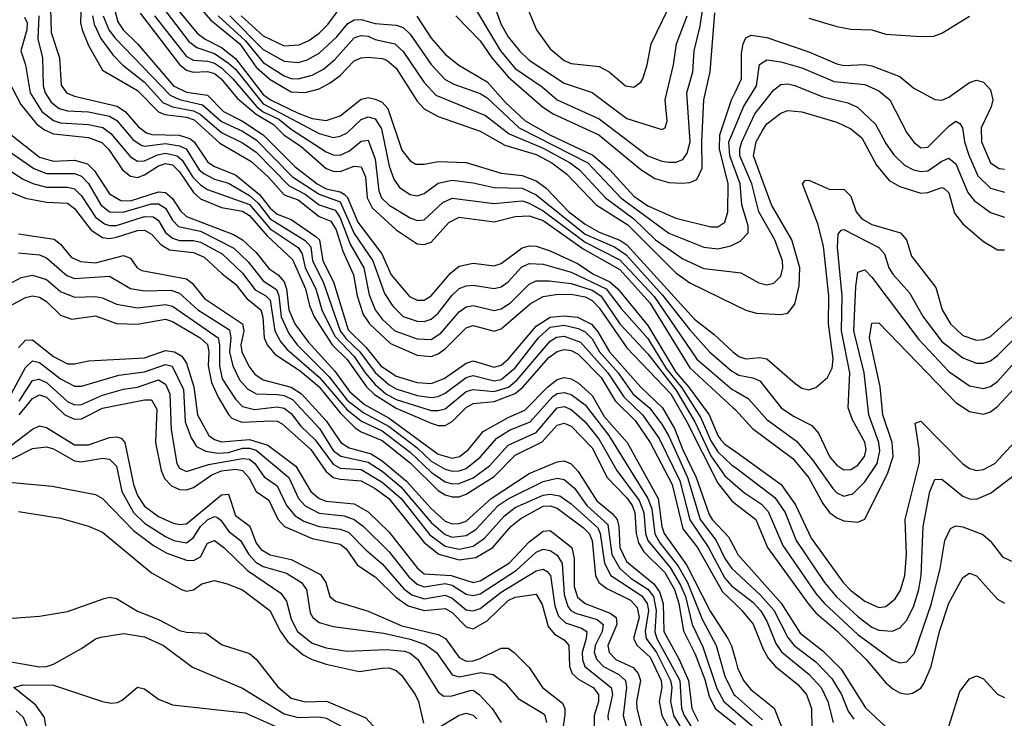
# Model space of a CAD drawing. Header units: inches. Extents: x 884549 to 1028252, y 526810 to 653624.
# Tile 1042 of 1056: x 1007953 to 1010769, y 643162 to 645159. Entities that reach past the tile are written whole.
import ezdxf

# ---------------------------------------------------------------- set-up
doc = ezdxf.new("R2010")
doc.units = ezdxf.units.IN
doc.header["$MEASUREMENT"] = 0
doc.layers.add('B0604', color=7, linetype='Continuous')
doc.layers.add('B0614', color=7, linetype='Continuous')

msp = doc.modelspace()

# ---------------------------------------------------------------- linework, layer by layer
at = {"layer": 'B0604', "color": 5}
for points, elevation in [([(1008419.8, 645250), (1008498.8, 645158.8), (1008583.3, 645090), (1008630, 645023.9), (1008670, 644988), (1008730, 644953.3), (1008770, 644950.9), (1008810, 644961.2), (1008841.6, 644978.4), (1008870, 644999.8), (1008910, 645041.4), (1008930, 645050.4), (1008950, 645052.6), (1008990, 645048.5), (1009003.1, 645043.1), (1009030, 645020.8), (1009090, 644926.8), (1009110, 644904.3), (1009150, 644882.6), (1009270, 644840.9), (1009340.7, 644800.7), (1009430, 644773.7), (1009474.7, 644750), (1009517.9, 644717.9), (1009602.1, 644630), (1009692.8, 644572.8), (1009830, 644435.9), (1009870, 644406.9), (1010000, 644343.2)], 3120), ([(1009232.9, 645230), (1009328.7, 645070), (1009370, 645019.8), (1009447, 644967), (1009490.6, 644930), (1009610, 644876.1), (1009750, 644770.4), (1009790, 644754.4), (1009810, 644751.6), (1009830, 644751.7), (1009850, 644759.4), (1009862.5, 644777.5), (1009870.9, 644810), (1009861.1, 644950), (1009878.1, 645010), (1009882.4, 645070), (1009899, 645141), (1009914.5, 645245.5)], 3240), ([(1009292.1, 645250), (1009330, 645145.3), (1009350.1, 645110), (1009383, 645070), (1009410, 645043.7), (1009510, 644977.8), (1009590.7, 644950.7), (1009690, 644876.6), (1009790, 644845.7), (1009798.9, 644850), (1009805, 644870), (1009799.2, 644930), (1009823.5, 645030), (1009831.7, 645090), (1009861.9, 645170)], 3260), ([(1008379.4, 645219.4), (1008460.8, 645120.8), (1008483.4, 645103.4), (1008530, 645080), (1008570, 645048.7), (1008650, 644945.1), (1008670.5, 644930), (1008750, 644891.9), (1008790, 644877), (1008830, 644871), (1008870, 644884.5), (1008930, 644931.8), (1008950, 644936.5), (1008970, 644932), (1008990, 644923.6), (1009005.8, 644905.8), (1009046.3, 644786.3), (1009070, 644755.5), (1009086.3, 644746.3), (1009110, 644745.8), (1009150, 644753.6), (1009230, 644751.1), (1009330, 644720.1), (1009390, 644713.8), (1009430, 644698.2), (1009458.1, 644678.1), (1009523.4, 644610), (1009570, 644574.4), (1009610, 644552.2), (1009670, 644529.1), (1009690, 644515.7), (1009883.1, 644303.1), (1009939.6, 644259.6), (1009992.6, 644210), (1010000, 644204.4)], 3080), ([(1008041, 645190), (1008042.9, 645122.9), (1008067.4, 645050), (1008072.3, 644972.3), (1008087, 644950), (1008110, 644940.3), (1008232.1, 644912.1), (1008256.2, 644896.2), (1008293, 644853), (1008315.7, 644835.7), (1008331.3, 644831.3), (1008408.9, 644828.9), (1008439.4, 644819.4), (1008452.5, 644810), (1008491.5, 644751.5), (1008510, 644739.8), (1008570, 644716), (1008639.5, 644659.5), (1008670, 644620.6), (1008690, 644603), (1008730, 644588.2), (1008799.8, 644539.8), (1008810.2, 644530), (1008820.6, 644470), (1008851.1, 644410), (1008892.6, 644272.6), (1008943, 644223), (1008986.1, 644170), (1009030, 644140), (1009090, 644122.3), (1009130, 644119.3), (1009166.9, 644133.1), (1009230, 644177.1), (1009250, 644184.2), (1009310, 644165.5), (1009330, 644171.9), (1009351.6, 644190), (1009430, 644283.3), (1009470, 644308.6), (1009510, 644312.6), (1009548.8, 644308.8), (1009588.5, 644288.5), (1009607, 644267), (1009640.1, 644210), (1009730, 644108.8), (1009791.5, 644050), (1009825.8, 643990), (1009849.4, 643929.4), (1009888.1, 643850), (1009924.7, 643744.7), (1009933.2, 643730), (1009980.5, 643680.5), (1010000, 643643.4)], 2880), ([(1008129.3, 645210), (1008127.5, 645150), (1008131.9, 645130), (1008150, 645085.6), (1008190, 645014.8), (1008290, 644957.3), (1008350, 644895.7), (1008368.4, 644888.4), (1008430, 644880.6), (1008452.6, 644872.6), (1008526.1, 644806.1), (1008614.7, 644754.7), (1008664.3, 644710), (1008710, 644658.8), (1008750, 644643.8), (1008810, 644596.4), (1008843.2, 644583.2), (1008858.4, 644558.4), (1008877.6, 644497.6), (1008908.1, 644430), (1008918.7, 644370), (1008936, 644316), (1008953.2, 644290), (1009013.9, 644233.9), (1009090, 644199.8), (1009130, 644196.7), (1009150, 644203.9), (1009170, 644218.1), (1009230, 644278.3), (1009250, 644285.1), (1009310, 644268.9), (1009330, 644275.8), (1009413.1, 644346.9), (1009450, 644367.5), (1009486.1, 644373.9), (1009530, 644374.2), (1009570, 644366.5), (1009590, 644356.5), (1009610, 644335.9), (1009690, 644220.9), (1009815, 644090), (1009861, 644010), (1009950, 643834.5), (1009990, 643783.3), (1010000, 643775.5)], 2920), ([(1008349.9, 645210), (1008437.4, 645097.4), (1008460, 645080), (1008510, 645062.9), (1008550, 645035.3), (1008570, 645017.8), (1008650, 644918.3), (1008810, 644833.5), (1008850, 644822.9), (1008870, 644826.4), (1008890, 644836), (1008930, 644874.1), (1008950, 644881.7), (1008970, 644875.8), (1008987.6, 644847.6), (1009010, 644740.6), (1009023.3, 644703.3), (1009039.7, 644679.7), (1009070, 644659.4), (1009090, 644655.3), (1009110, 644662.2), (1009150, 644692.2), (1009190, 644700.7), (1009250, 644693.1), (1009310, 644679.1), (1009390, 644678), (1009430, 644658.7), (1009570, 644545.9), (1009654.4, 644510), (1009687.3, 644487.3), (1009791.9, 644371.9), (1009870, 644272.4), (1009926.3, 644210), (1009990, 644154.5), (1010000, 644148.6)], 3060), ([(1008586.6, 645170), (1008650, 645113), (1008710, 645084.6), (1008752.7, 645087.3), (1008780.3, 645099.7), (1008810, 645120.8), (1008834.6, 645145.4), (1008870, 645193.3)], 3180), ([(1009407.5, 645187.5), (1009431.6, 645130), (1009470, 645075.6), (1009510, 645042.4), (1009530, 645034.5), (1009610, 645025.6), (1009639.3, 645010), (1009685.5, 644970), (1009710, 644965.9), (1009730, 644980.2), (1009735.6, 644990), (1009748.1, 645030), (1009758.8, 645090), (1009807.9, 645190)], 3280), ([(1007966.6, 645166.6), (1007974.6, 645150), (1007973.3, 645130), (1007956.5, 645070), (1007970, 645030), (1007983.4, 644950), (1008017, 644897), (1008050, 644871.3), (1008070, 644864), (1008150, 644859.4), (1008191, 644851), (1008214.2, 644834.2), (1008270, 644766.8), (1008290, 644754.6), (1008310, 644755.9), (1008346.9, 644773.1), (1008370, 644778), (1008403.9, 644770), (1008417.9, 644757.9), (1008448.6, 644708.6), (1008470, 644686.9), (1008490, 644674.1), (1008610, 644631.3), (1008670, 644561.6), (1008750, 644507.7), (1008760.8, 644490), (1008769.9, 644450), (1008799.7, 644390), (1008817.1, 644330), (1008854.9, 644254.9), (1008910, 644196.5), (1008940.8, 644150), (1008970, 644115.8), (1009000, 644090), (1009030, 644073.1), (1009130, 644042.4), (1009150, 644041.6), (1009170, 644047.1), (1009230, 644096.2), (1009250, 644102.4), (1009310, 644096), (1009351.2, 644108.8), (1009376.1, 644130), (1009470, 644240), (1009488.4, 644251.6), (1009510, 644254.6), (1009557.1, 644237), (1009635.3, 644150), (1009680.6, 644080.6), (1009734.3, 644030), (1009782, 643962), (1009840.8, 643840.8), (1009869.4, 643729.4), (1009923.2, 643650), (1009970, 643562.2), (1009990, 643539.3), (1010000, 643531.8)], 2840), ([(1008008.2, 645170), (1008004.9, 645104.9), (1008018.4, 645050), (1008020.8, 644970), (1008026.3, 644950), (1008043.3, 644923.3), (1008065.7, 644905.7), (1008090, 644898.3), (1008150, 644896.1), (1008210, 644883.1), (1008230.7, 644870.7), (1008277, 644817), (1008300.5, 644800.5), (1008310, 644797.3), (1008370, 644805.5), (1008410, 644799.1), (1008429.7, 644790), (1008467, 644730), (1008479.4, 644719.4), (1008510, 644703), (1008550, 644692.1), (1008610, 644656.6), (1008635, 644635), (1008670, 644589.6), (1008770, 644527.9), (1008785.6, 644510), (1008790.6, 644470), (1008821.4, 644410), (1008869.4, 644269.4), (1008886.5, 644246.5), (1008925.9, 644210), (1008970, 644150.7), (1009010, 644114.9), (1009030, 644103.7), (1009090, 644084.7), (1009130, 644079.4), (1009150, 644082.1), (1009170, 644091.4), (1009230, 644136.7), (1009250, 644141.7), (1009310, 644126.5), (1009330, 644131), (1009370, 644164.3), (1009437, 644250), (1009470, 644280.4), (1009510, 644285.5), (1009550, 644276.1), (1009570, 644266.6), (1009590, 644246.8), (1009611.3, 644210), (1009665.1, 644150), (1009706.8, 644090), (1009754.7, 644050), (1009790, 644002.4), (1009810, 643968.2), (1009862.6, 643850), (1009899.7, 643730), (1009944.6, 643670), (1009970, 643618.9), (1009989.9, 643589.9), (1010000, 643580.5)], 2860), ([(1008161.8, 645170), (1008166.6, 645146.6), (1008185.7, 645105.7), (1008219.2, 645059.2), (1008247.2, 645030), (1008310, 644980.9), (1008362.9, 644922.9), (1008390, 644910.4), (1008450, 644898.9), (1008469.2, 644889.2), (1008530, 644836.4), (1008590, 644807.6), (1008630, 644780.2), (1008724.3, 644684.3), (1008770, 644660.7), (1008810, 644630), (1008855.1, 644615.1), (1008870, 644592.8), (1008897.9, 644517.9), (1008937.4, 644450), (1008953, 644373), (1008969.8, 644330), (1008990, 644303), (1009026.2, 644270), (1009090, 644246.8), (1009130, 644245.3), (1009157.2, 644262.8), (1009210, 644323.7), (1009230, 644338.2), (1009250, 644342), (1009310, 644328.2), (1009330, 644332.7), (1009356.8, 644350), (1009410, 644402.9), (1009430, 644412.2), (1009467, 644413), (1009530, 644404.9), (1009590, 644386), (1009614.8, 644370), (1009670, 644289.6), (1009750, 644203.9), (1009830, 644100.9), (1009884, 644010), (1009930, 643912.7), (1009970, 643855), (1010000, 643828.9)], 2940), ([(1008192.3, 645170), (1008208.3, 645130), (1008226.2, 645106.2), (1008383.3, 644943.3), (1008410, 644931.3), (1008475.6, 644915.6), (1008530, 644867.8), (1008590, 644840.6), (1008630, 644815.4), (1008733.7, 644710), (1008810, 644660.2), (1008870, 644638.9), (1008910, 644548), (1008963.3, 644470), (1008996.7, 644376.7), (1009020.3, 644340.3), (1009050, 644310.8), (1009090, 644297.5), (1009110, 644296.8), (1009130, 644302.9), (1009150, 644319.9), (1009190, 644372.1), (1009210, 644390.4), (1009230, 644398.6), (1009250, 644400.4), (1009310, 644390.7), (1009330, 644395.1), (1009350, 644409.4), (1009388.7, 644451.3), (1009410, 644461.8), (1009450, 644460.4), (1009530, 644437), (1009630, 644390), (1009673.2, 644333.2), (1009750, 644247.4), (1009802.4, 644162.4), (1009846.9, 644106.9), (1009901.4, 644021.4), (1009930, 643955.2), (1009950, 643923.4), (1009990, 643886.1), (1010000, 643878.6)], 2960), ([(1008225.1, 645185.1), (1008233.6, 645153.6), (1008249, 645130), (1008290, 645090), (1008393.6, 644970), (1008430, 644952.2), (1008490, 644943.7), (1008536.4, 644896.4), (1008590, 644869.1), (1008650, 644830.3), (1008739.8, 644739.8), (1008803.8, 644690), (1008830, 644675.5), (1008870, 644667.2), (1008880.9, 644660.9), (1008890.8, 644650.8), (1008920.7, 644580.7), (1008988.9, 644490), (1009015.5, 644430), (1009067.8, 644367.8), (1009090, 644357.3), (1009110, 644357.7), (1009130, 644369.7), (1009185.2, 644434.8), (1009210, 644454.5), (1009250, 644463.4), (1009310, 644455.9), (1009330, 644462), (1009390, 644507.2), (1009410, 644512.4), (1009430, 644511.4), (1009470, 644498.8), (1009550, 644461.2), (1009592.6, 644432.6), (1009641, 644410), (1009663.9, 644390), (1009750, 644285.2), (1009830, 644151.2), (1009866.2, 644110), (1009924.6, 644030), (1009949.6, 643970), (1009958.5, 643958.5), (1009970, 643945.9), (1010000, 643924.4)], 2980), ([(1008298, 645178), (1008410, 645031.2), (1008430, 645015.4), (1008449.3, 645009.3), (1008490, 645011.4), (1008510, 645005.4), (1008529.9, 644989.9), (1008575.3, 644935.3), (1008629.5, 644889.5), (1008679.3, 644859.3), (1008710, 644829.4), (1008757.5, 644797.5), (1008830, 644734.3), (1008850, 644725.8), (1008870, 644725.2), (1008910, 644740.1), (1008930, 644739), (1008942.1, 644710), (1008947.2, 644650), (1008961.6, 644621.6), (1009030, 644558.5), (1009090, 644518.6), (1009110, 644516.1), (1009130, 644523.4), (1009180.3, 644579.7), (1009210, 644595), (1009310, 644581.8), (1009370, 644596.7), (1009410, 644598.8), (1009450, 644584.7), (1009564.6, 644504.6), (1009670, 644445.2), (1009755.7, 644350), (1009870, 644163.5), (1009994.1, 644050), (1010000, 644043.6)], 3020), ([(1008338.5, 645170), (1008430, 645054.2), (1008450, 645043.7), (1008490, 645041), (1008510, 645034.7), (1008530, 645021.9), (1008563.2, 644990), (1008631.7, 644910), (1008650, 644896), (1008694.6, 644874.6), (1008730, 644846.3), (1008830, 644781.7), (1008850, 644773), (1008870, 644771.9), (1008896, 644784), (1008930, 644812), (1008950, 644815.3), (1008970, 644760.5), (1008980.8, 644670), (1008988, 644650), (1009010, 644628.7), (1009070, 644592.5), (1009090, 644585.3), (1009110, 644586.6), (1009163.4, 644636.6), (1009190, 644648.9), (1009310, 644633.7), (1009390, 644641), (1009410, 644635.1), (1009450, 644612.4), (1009570, 644522.9), (1009670, 644472.8), (1009767.9, 644367.9), (1009890, 644188.4), (1009990, 644103.3), (1010000, 644097.4)], 3040), ([(1008521.3, 645170), (1008599.3, 645099.3), (1008650, 645036.7), (1008710, 644999), (1008730, 644991.4), (1008750, 644990.5), (1008790, 645000.4), (1008822, 645018), (1008854.3, 645045.7), (1008910, 645107), (1008917.5, 645110), (1008930, 645114.1), (1008950, 645112), (1008970, 645102.5), (1009026.4, 645090), (1009050, 645068.6), (1009110, 644979.3), (1009143.4, 644943.4), (1009285.8, 644885.8), (1009353.4, 644833.4), (1009450, 644792.2), (1009527.3, 644750), (1009554.2, 644730), (1009628.8, 644650), (1009709.9, 644590), (1009771.6, 644530), (1009850, 644475.5), (1009910, 644447.9), (1010000, 644437.6)], 3140), ([(1008554.1, 645170), (1008650, 645074.1), (1008710, 645040.7), (1008750, 645037.1), (1008775.7, 645044.3), (1008810, 645063.3), (1008859.8, 645110), (1008891.5, 645148.5), (1008910, 645159.1), (1008930, 645159.7), (1008970, 645148.5), (1009030, 645143.9), (1009050, 645137.4), (1009070, 645118), (1009130, 645031.2), (1009170, 644988.4), (1009194.9, 644974.9), (1009270, 644947.9), (1009290, 644936.1), (1009381.7, 644850), (1009578, 644750), (1009672.1, 644650), (1009810, 644548.8), (1009910, 644509.1), (1009950, 644504.3), (1009987, 644513), (1010000, 644519.2)], 3160), ([(1009089.2, 645169.2), (1009130, 645106.1), (1009170, 645060.4), (1009208.9, 645028.9), (1009290, 644981.8), (1009342.4, 644922.4), (1009399.2, 644870), (1009469.3, 644830), (1009592, 644771.9), (1009640.5, 644730), (1009710, 644654.8), (1009750, 644626.9), (1009830, 644592.3), (1009930, 644567), (1009950, 644567.2), (1009970, 644580.1), (1009978.5, 644610), (1009979.7, 644690), (1009954.9, 644790), (1009955.6, 644830), (1009989.3, 644930), (1010000, 644952.6)], 3180), ([(1009200.8, 645170), (1009270, 645098.5), (1009303.6, 645050), (1009350, 644995.7), (1009448.1, 644910), (1009479.1, 644890), (1009609.8, 644829.8), (1009730, 644730.6), (1009770, 644705.1), (1009810, 644693.6), (1009848.1, 644691.9), (1009870, 644694.1), (1009890, 644702.8), (1009905.2, 644734.8), (1009903.9, 644810), (1009909.7, 644930), (1009928, 645010), (1009941.5, 645178.5)], 3220), ([(1007897.3, 645030), (1007956.8, 644916.8), (1008001.8, 644861.8), (1008024.5, 644844.5), (1008050, 644832.8), (1008150, 644822), (1008187.9, 644807.9), (1008208.2, 644788.2), (1008246.9, 644730), (1008270, 644711.8), (1008290, 644708.5), (1008310, 644715.3), (1008350, 644741.6), (1008370, 644748.2), (1008390, 644743.9), (1008410, 644724.7), (1008450, 644665.1), (1008470, 644647), (1008530, 644622), (1008590, 644611.6), (1008610, 644599.3), (1008661.3, 644541.3), (1008733.6, 644473.6), (1008770.3, 644390), (1008781.8, 644341.8), (1008795.3, 644310), (1008846.9, 644230), (1008890, 644187.3), (1008944.6, 644110), (1008967.7, 644087.7), (1009030, 644048.5), (1009130, 644005.6), (1009150, 643999.3), (1009170, 643999.5), (1009190, 644010.9), (1009230, 644050.5), (1009250, 644062.3), (1009310, 644067.6), (1009369.9, 644090.1), (1009391.8, 644108.2), (1009466.8, 644193.2), (1009490, 644210.2), (1009510, 644216.2), (1009530, 644213.7), (1009550, 644203.1), (1009616.1, 644136.1), (1009656.3, 644070), (1009713.5, 644013.5), (1009756.2, 643950), (1009818.9, 643830), (1009850, 643703.3), (1009891.2, 643650), (1009963.2, 643523.2), (1010000, 643487.8)], 2820), ([(1010000, 644726.3), (1009983.7, 644770), (1009981.7, 644810), (1010000, 644854.5)], 3160), ([(1007910, 644845.5), (1008010, 644765.9), (1008050, 644755.1), (1008110, 644757.8), (1008147.1, 644747.1), (1008167.1, 644727), (1008210, 644661.5), (1008242.4, 644642.4), (1008270, 644641.3), (1008350, 644666.7), (1008370, 644664.9), (1008390, 644648.5), (1008412.9, 644612.9), (1008430, 644596.4), (1008564.7, 644544.7), (1008590.9, 644530), (1008630, 644493.2), (1008666.6, 644446.6), (1008692.5, 644430), (1008709.5, 644410), (1008716.6, 644390), (1008723.1, 644330), (1008739.9, 644290), (1008777.9, 644237.9), (1008854.2, 644154.2), (1008896.2, 644096.2), (1008939.2, 644059.1), (1009010, 644019.6), (1009150, 643917.2), (1009190, 643906.1), (1009211.1, 643910), (1009236.9, 643930), (1009278.3, 643981.7), (1009350, 644022), (1009397.5, 644042.5), (1009463.2, 644110), (1009490, 644130.5), (1009510, 644136), (1009530, 644132.2), (1009550, 644120.9), (1009590, 644085.1), (1009625.1, 644025.1), (1009690.9, 643950), (1009779.6, 643790), (1009789.6, 643710), (1009796.1, 643690), (1009860.4, 643600.3), (1009928.2, 643468.2), (1009978.8, 643390), (1009989.2, 643369.2), (1010000, 643329.4)], 2780), ([(1007890, 644805.6), (1007993.6, 644733.6), (1008030, 644719.6), (1008110, 644719.1), (1008130, 644711.6), (1008150, 644691), (1008184.9, 644630), (1008210, 644610), (1008249.3, 644609.3), (1008330, 644632.8), (1008350, 644632.9), (1008370, 644620.1), (1008390, 644586.1), (1008407.7, 644567.7), (1008470, 644554.7), (1008565.8, 644505.8), (1008606.9, 644466.9), (1008650, 644413), (1008687.8, 644387.8), (1008694.7, 644370), (1008700.7, 644310), (1008722.5, 644262.5), (1008746.6, 644230), (1008838.2, 644138.2), (1008890, 644071.1), (1008936, 644036), (1009010, 643995.8), (1009090, 643935.4), (1009130, 643896.8), (1009170, 643874.1), (1009190, 643868.4), (1009210, 643869), (1009230, 643876.2), (1009270, 643908.5), (1009317.4, 643962.6), (1009353.9, 643986.1), (1009412.7, 644010), (1009477.9, 644082), (1009490, 644090.2), (1009510, 644093), (1009530, 644087.8), (1009570, 644058.4), (1009638, 643970), (1009750.1, 643789.9), (1009760.7, 643760.7), (1009769.2, 643689.2), (1009783.7, 643663.7), (1009836.4, 643596.4), (1009863.2, 643550), (1009904.9, 643444.9), (1009944.9, 643370), (1009970, 643282.1), (1009995.6, 643230), (1010000, 643226.1)], 2760), ([(1007890, 644749.7), (1007963, 644703), (1007991.2, 644691.2), (1008030, 644680.9), (1008090, 644680.3), (1008110, 644675.3), (1008130, 644655.8), (1008170, 644594.6), (1008195.6, 644575.6), (1008210, 644570.6), (1008230, 644571.1), (1008310, 644596.5), (1008335.4, 644595.4), (1008350, 644585.1), (1008370.6, 644550.6), (1008390, 644534.3), (1008410, 644528.4), (1008450, 644528), (1008470, 644523.3), (1008532.3, 644490), (1008590, 644435), (1008626.8, 644386.8), (1008657.1, 644370), (1008670, 644357.3), (1008683.3, 644270), (1008699.1, 644239.1), (1008716.9, 644216.9), (1008810, 644137.6), (1008890, 644043.7), (1008931.2, 644011.2), (1008990, 643983.7), (1009070, 643922.8), (1009130, 643865.3), (1009170, 643837.8), (1009190, 643832.1), (1009210, 643832.9), (1009250, 643849), (1009296.5, 643883.5), (1009350, 643942.7), (1009430, 643978.8), (1009490, 644050), (1009510, 644053.4), (1009530, 644045.2), (1009570, 644009.3), (1009610, 643959.1), (1009661.2, 643870), (1009724.8, 643784.8), (1009738, 643750), (1009742.5, 643690), (1009750, 643670), (1009813.4, 643593.4), (1009842.8, 643542.8), (1009857.3, 643510), (1009876.2, 643430), (1009906.6, 643366.6), (1009947.2, 643247.2), (1009966.5, 643210), (1010000, 643181.3)], 2740), ([(1007870, 644689.3), (1007969.4, 644649.4), (1008030, 644637.4), (1008090, 644634.3), (1008110, 644619), (1008157.4, 644557.4), (1008190, 644536.8), (1008210, 644533.9), (1008230, 644537.1), (1008290, 644556.5), (1008310, 644557.6), (1008330, 644546.3), (1008356.7, 644516.7), (1008381.4, 644501.4), (1008450, 644494), (1008480.8, 644480.8), (1008532.2, 644432.2), (1008570, 644403.5), (1008602.5, 644362.5), (1008642.7, 644330), (1008648.7, 644308.7), (1008652.8, 644250), (1008661.3, 644230), (1008683.1, 644203.1), (1008755.4, 644155.4), (1008810, 644110), (1008870, 644035.1), (1008912.7, 643992.7), (1008930, 643980.7), (1008990, 643956.3), (1009070, 643892.6), (1009150, 643812.8), (1009170, 643800.4), (1009190, 643794.7), (1009210, 643795.5), (1009230, 643802.7), (1009310, 643853.4), (1009370, 643914.5), (1009447.9, 643952), (1009490, 644000.4), (1009510, 644005.4), (1009530, 643996.7), (1009590, 643935.4), (1009633.2, 643850), (1009690, 643791.9), (1009705, 643770), (1009712.7, 643750), (1009716.5, 643690), (1009723.3, 643663.3), (1009738.3, 643638.3), (1009798.3, 643578.3), (1009825.7, 643530), (1009838.5, 643490), (1009851.9, 643411.9), (1009885.1, 643345.1), (1009912.8, 643272.8), (1009924.8, 643224.8), (1009942.3, 643190), (1010000, 643143.8)], 2720), ([(1007950, 644547), (1008051.7, 644531.7), (1008070, 644517.8), (1008100.2, 644480.2), (1008127.6, 644467.6), (1008170, 644464.3), (1008250, 644484.8), (1008270, 644477), (1008289.6, 644449.6), (1008302.6, 644442.6), (1008430, 644418.7), (1008446.3, 644406.3), (1008481.9, 644361.9), (1008590.8, 644290), (1008594.4, 644270), (1008585.5, 644230), (1008588.9, 644210), (1008608.7, 644168.7), (1008625.8, 644145.8), (1008650, 644130), (1008730, 644108.9), (1008759.6, 644090), (1008830, 644012), (1008871.7, 643950), (1008895.3, 643935.3), (1008958, 643918), (1008990, 643897.7), (1009059.5, 643839.5), (1009130, 643762.1), (1009170, 643725.6), (1009190, 643718), (1009210, 643718.6), (1009230, 643725.9), (1009301.4, 643790), (1009410, 643861.5), (1009490, 643894.7), (1009510, 643897.6), (1009530, 643889.5), (1009550, 643867.9), (1009603.7, 643783.7), (1009647.3, 643747.3), (1009661.5, 643730), (1009667, 643710), (1009669.6, 643650), (1009688.8, 643610), (1009766.8, 643546.8), (1009783.4, 643523.4), (1009793.3, 643490), (1009795.7, 643410), (1009839.5, 643330), (1009865.9, 643270), (1009875.6, 643190), (1009893.9, 643153.9)], 2680), ([(1007950, 644492.4), (1008010, 644487.1), (1008030, 644478.6), (1008087.8, 644427.8), (1008110, 644419.5), (1008210, 644425.7), (1008270.5, 644390.5), (1008310, 644383.8), (1008385.9, 644385.9), (1008410, 644377.8), (1008463.1, 644330), (1008553, 644273), (1008557.2, 644250), (1008553.4, 644210), (1008563.1, 644170), (1008582.3, 644130), (1008604.3, 644104.3), (1008630, 644089.6), (1008690, 644088), (1008710, 644084.7), (1008733.6, 644073.6), (1008810.8, 643990), (1008850, 643928), (1008871.7, 643911.7), (1008950, 643894.4), (1008990, 643868.2), (1009043.4, 643823.4), (1009130, 643721.9), (1009170, 643687.1), (1009190, 643680.2), (1009230, 643684.9), (1009257.9, 643702.1), (1009321.4, 643770), (1009350, 643789.7), (1009450, 643838.6), (1009490, 643848.4), (1009510, 643845.1), (1009539.5, 643819.5), (1009575.4, 643770), (1009635.6, 643715.6), (1009647.1, 643630), (1009669.3, 643590), (1009701.7, 643561.7), (1009750, 643530.8), (1009766.2, 643510), (1009773.1, 643470), (1009769.6, 643409.6), (1009775.3, 643390), (1009841, 643270), (1009846.1, 643190), (1009853.6, 643170), (1009890, 643112.8)], 2660), ([(1007910, 644396.6), (1007957.9, 644422.1), (1007990, 644429.1), (1008030, 644416.2), (1008070, 644382.2), (1008110, 644365.6), (1008170, 644368.3), (1008190, 644364.4), (1008230, 644345.6), (1008290, 644335.4), (1008370, 644344.7), (1008390, 644340.5), (1008521.1, 644250), (1008525.1, 644230), (1008524.8, 644170), (1008532.6, 644132.6), (1008570, 644074.8), (1008590, 644053.3), (1008624.4, 644044.4), (1008690, 644052.6), (1008710, 644048.9), (1008730, 644033.3), (1008757.6, 643997.6), (1008798.4, 643958.4), (1008850, 643888.3), (1008870, 643877.3), (1008930, 643873.5), (1008990, 643837.5), (1009043.8, 643790), (1009126.6, 643686.6), (1009170, 643654), (1009210, 643645), (1009250, 643654.3), (1009283, 643677), (1009339.4, 643740.6), (1009370, 643764.5), (1009450, 643799.8), (1009470, 643803.2), (1009497.6, 643797.6), (1009530, 643775.2), (1009606.2, 643706.2), (1009613.4, 643690), (1009625.7, 643605.7), (1009644.1, 643570), (1009732, 643512), (1009747.7, 643490), (1009751.5, 643470), (1009742.4, 643410), (1009744.5, 643390), (1009774.4, 643350), (1009814.5, 643270), (1009818.3, 643250), (1009814.5, 643210), (1009823.4, 643170), (1009859.1, 643110)], 2640), ([(1007890, 644322.2), (1007970, 644365.3), (1007990, 644369.8), (1008010, 644366.1), (1008030, 644353.1), (1008070, 644314.7), (1008102.8, 644302.8), (1008170, 644312.9), (1008230, 644291.1), (1008290, 644288.3), (1008370, 644302.9), (1008390, 644296), (1008469.7, 644250), (1008490.4, 644230.4), (1008494.3, 644210), (1008492.3, 644170), (1008502, 644122), (1008520.5, 644080.5), (1008550, 644030.1), (1008560.3, 644020.3), (1008588.4, 644008.4), (1008672.1, 644012.1), (1008690, 644011.1), (1008704.1, 644004.1), (1008786, 643930), (1008828.9, 643868.9), (1008850, 643850.6), (1008870, 643845.2), (1008930, 643841.3), (1008970, 643819.4), (1009009.4, 643790), (1009110, 643664.4), (1009151.5, 643631.5), (1009210, 643614.6), (1009258, 643622), (1009306.2, 643650), (1009357.6, 643710), (1009386.5, 643733.5), (1009450, 643768.1), (1009470, 643769.1), (1009490, 643763), (1009566.1, 643706.1), (1009581.5, 643690), (1009590.3, 643670), (1009600.4, 643570), (1009609.8, 643549.8), (1009632.7, 643532.7), (1009699.6, 643499.6), (1009719.1, 643479.1), (1009724.4, 643450), (1009708.6, 643390), (1009719.4, 643370), (1009756.5, 643336.5), (1009787.6, 643270), (1009789.9, 643250), (1009782.3, 643210), (1009789.9, 643170), (1009811.6, 643130)], 2620), ([(1007950, 644220.8), (1007970, 644242.9), (1007990, 644244.3), (1008050, 644196.1), (1008090, 644175.5), (1008110, 644175), (1008150, 644183.8), (1008310, 644192.9), (1008370, 644213.7), (1008396.2, 644210), (1008417.2, 644197.2), (1008430, 644177.3), (1008451, 644110), (1008462.1, 644030), (1008494, 643970), (1008510, 643958.6), (1008530, 643952), (1008610, 643959.2), (1008662.7, 643942.7), (1008742.9, 643882.9), (1008786.3, 643810), (1008810, 643790.5), (1008830, 643782.6), (1008910, 643775.1), (1008950, 643751.8), (1009010, 643693.8), (1009090, 643591.7), (1009110, 643575.3), (1009186.8, 643570), (1009250, 643550), (1009270, 643555.1), (1009353.6, 643606.4), (1009410, 643666.3), (1009450, 643696.7), (1009470, 643698.7), (1009532.5, 643650), (1009538.9, 643618.9), (1009539, 643539), (1009548.7, 643508.7), (1009570.1, 643490), (1009642.3, 643462.3), (1009659, 643450), (1009660.7, 643430), (1009634.8, 643370), (1009639.4, 643350), (1009658.1, 643330), (1009707.3, 643307.3), (1009722.2, 643290), (1009729.1, 643270), (1009717, 643210), (1009717.7, 643190), (1009733, 643130)], 2580), ([(1007930, 644090.4), (1007970, 644165.1), (1007990, 644183.7), (1008010, 644179.6), (1008070, 644132.2), (1008110, 644111.4), (1008130, 644111.5), (1008237.1, 644142.9), (1008310, 644152.8), (1008370, 644173), (1008389.1, 644169.1), (1008421.5, 644101.5), (1008426.2, 644010), (1008443.6, 643963.6), (1008459, 643939), (1008485.2, 643925.2), (1008520.3, 643920.3), (1008550, 643921.8), (1008590, 643933.9), (1008610, 643934.5), (1008630, 643928.4), (1008722.6, 643850), (1008750.6, 643790.6), (1008769.2, 643769.2), (1008810, 643748.1), (1008881, 643741), (1008910.2, 643730.2), (1008936.6, 643710), (1009010, 643638.2), (1009066.6, 643566.6), (1009090, 643545.7), (1009110, 643537.8), (1009170, 643547), (1009190, 643542.2), (1009230, 643516.6), (1009250, 643512.6), (1009270, 643517.3), (1009374.5, 643585.5), (1009430, 643637), (1009450, 643645.3), (1009470, 643641.7), (1009490, 643628), (1009504.6, 643604.6), (1009510, 643516.1), (1009521.3, 643481.3), (1009529.8, 643469.8), (1009542.5, 643462.5), (1009604.7, 643444.7), (1009622.2, 643430), (1009619.2, 643410), (1009599.2, 643370), (1009596.5, 643350), (1009603.5, 643330), (1009622.5, 643310), (1009667, 643287), (1009686.2, 643270), (1009688.8, 643250), (1009679.2, 643170), (1009694.6, 643114.6)], 2560), ([(1007951.7, 644068.3), (1007990, 644127.4), (1008008.1, 644131.9), (1008030, 644121.8), (1008090, 644067.7), (1008110, 644058.4), (1008130, 644059.5), (1008190, 644085.3), (1008250, 644103.3), (1008290, 644108.4), (1008350.1, 644130), (1008370, 644117.5), (1008382.8, 644090), (1008386.2, 643986.2), (1008402.9, 643890), (1008410, 643877.5), (1008430, 643867.4), (1008492.8, 643887.2), (1008590, 643904.7), (1008610, 643902.6), (1008626.2, 643890), (1008652.4, 643852.4), (1008690, 643827), (1008716.7, 643770), (1008740.6, 643740.6), (1008765.7, 643725.7), (1008809.9, 643709.9), (1008870, 643703), (1008893.7, 643693.7), (1008943.2, 643643.2), (1008990, 643603.9), (1009052, 643532), (1009074.9, 643514.9), (1009110, 643503), (1009170, 643514), (1009190, 643505.8), (1009230, 643472.5), (1009250, 643469.6), (1009270, 643476), (1009330, 643522.5), (1009430, 643583.3), (1009450, 643588.6), (1009461.6, 643581.6), (1009471.3, 643570), (1009483.8, 643483.9), (1009494.2, 643454.2), (1009514.4, 643434.4), (1009559.5, 643419.5), (1009574.8, 643410), (1009573.6, 643390), (1009561.5, 643350), (1009562.4, 643330), (1009569.6, 643310), (1009644.6, 643250), (1009648.3, 643230), (1009635.3, 643170), (1009636.5, 643156.5)], 2540), ([(1007951.5, 644030), (1007990, 644076.7), (1008010, 644086.7), (1008030, 644080.1), (1008082, 644030), (1008110, 644017), (1008130, 644018.3), (1008190, 644048.6), (1008310, 644072.7), (1008330, 644072.7), (1008345.8, 644045.9), (1008341.6, 643950), (1008357.4, 643870), (1008367.4, 643847.4), (1008387, 643827), (1008410, 643815.8), (1008430, 643814.9), (1008450, 643821.7), (1008502.3, 643857.7), (1008530, 643869.3), (1008570, 643874.6), (1008590.8, 643870.8), (1008608.1, 643850), (1008630, 643810.7), (1008665.7, 643785.7), (1008691.6, 643731.6), (1008710.5, 643710.5), (1008790, 643676.1), (1008870, 643660.2), (1008886.5, 643646.5), (1008919.6, 643599.6), (1008970, 643566.1), (1009028.6, 643508.6), (1009063.9, 643483.9), (1009110, 643470.4), (1009170, 643476.1), (1009190, 643464.6), (1009230, 643423.5), (1009250, 643417.4), (1009290, 643440.5), (1009350, 643498.4), (1009370, 643507.9), (1009430, 643516.9), (1009447.4, 643487.4), (1009464.3, 643424.3), (1009482.6, 643402.6), (1009510, 643386.4), (1009523.6, 643370), (1009525.4, 643310), (1009532.9, 643290), (1009552.5, 643272.5), (1009593, 643250), (1009608.4, 643230), (1009608.6, 643210), (1009596.4, 643170), (1009596.3, 643136.3)], 2520), ([(1007930, 643942.7), (1007990, 643988.5), (1008010, 643998.3), (1008030, 643992.9), (1008110, 643943.3), (1008150, 643943.6), (1008210, 643964.3), (1008230, 643966.6), (1008243, 643963), (1008254.4, 643950), (1008278.6, 643830), (1008290, 643798.5), (1008310, 643768.2), (1008350, 643739.2), (1008390, 643720.9), (1008410, 643715.8), (1008430, 643718.2), (1008530, 643800.5), (1008550, 643802.3), (1008570, 643742.2), (1008611, 643711), (1008630, 643663.1), (1008644.3, 643644.3), (1008670, 643629.2), (1008730, 643615.8), (1008813.2, 643573.2), (1008828.8, 643550), (1008840.6, 643510), (1008856.4, 643496.4), (1008950, 643467.9), (1009046.2, 643426.2), (1009150, 643401.5), (1009170.7, 643390), (1009210, 643335.8), (1009230, 643325.4), (1009250, 643326.1), (1009270, 643332.9), (1009330, 643362.2), (1009350, 643362.3), (1009367.4, 643350), (1009410, 643306.9), (1009448.3, 643250), (1009505.6, 643205.6), (1009512.5, 643190), (1009512.5, 643172.5), (1009500.5, 643090)], 2480), ([(1007930, 643902.4), (1007990, 643932.9), (1008030, 643938.2), (1008050, 643932.3), (1008110, 643898.5), (1008130, 643895.6), (1008190, 643905.9), (1008210, 643903.1), (1008230, 643882.8), (1008245.8, 643810), (1008278.9, 643750), (1008310, 643720.2), (1008370, 643681.4), (1008394.3, 643670), (1008430, 643663.3), (1008450, 643678.5), (1008470, 643710), (1008490, 643729.6), (1008510, 643738.6), (1008516.6, 643736.6), (1008528.1, 643728.1), (1008550, 643697.4), (1008585, 643670), (1008608.1, 643630), (1008628.7, 643608.7), (1008650, 643595.7), (1008716.6, 643576.6), (1008758.9, 643550), (1008773.3, 643530), (1008783.9, 643463.9), (1008791.6, 643450), (1008810, 643435.4), (1008850, 643424.2), (1008994.8, 643405.2), (1009070, 643388.3), (1009113.1, 643373.1), (1009145.3, 643350), (1009190, 643286.4), (1009210, 643280.3), (1009272.4, 643292.4), (1009307.5, 643287.5), (1009342, 643262), (1009378.5, 643218.5), (1009450, 643175.7), (1009455.5, 643170), (1009459.6, 643150)], 2460), ([(1007870, 643841.4), (1008046, 643826), (1008170, 643801.7), (1008190, 643790.2), (1008278.8, 643698.8), (1008336.3, 643656.3), (1008374.3, 643634.3), (1008430, 643614.4), (1008450, 643613), (1008470, 643623.4), (1008490, 643662.2), (1008510, 643670.1), (1008537.1, 643650), (1008604.6, 643584.6), (1008699.7, 643519.7), (1008716.7, 643496.7), (1008730, 643445.7), (1008747.7, 643410), (1008790, 643376.4), (1008830, 643363.1), (1008890, 643353.8), (1009001.5, 643358.5), (1009053.8, 643353.7), (1009070, 643348.2), (1009091.4, 643330), (1009150, 643237.5), (1009165.4, 643225.4), (1009190, 643225.8), (1009241.8, 643241.8), (1009250, 643242.1), (1009266.8, 643230), (1009304.4, 643190), (1009330, 643150.1)], 2440), ([(1007950, 643753.1), (1008070, 643734.1), (1008150, 643711.5), (1008190, 643694.3), (1008330, 643577.9), (1008416.1, 643530), (1008430, 643525.7), (1008450, 643529), (1008474.1, 643545.9), (1008510, 643556.1), (1008546.8, 643546.8), (1008590, 643528.9), (1008668.4, 643470), (1008698.9, 643410), (1008720.5, 643380.5), (1008763.7, 643343.7), (1008790, 643330), (1008830, 643316.4), (1008924.1, 643295.9), (1008990, 643305.5), (1009010, 643305.8), (1009030, 643298.9), (1009045.1, 643285.1), (1009084.4, 643230), (1009093.6, 643210), (1009108, 643148)], 2420), ([(1007931.4, 643448.6), (1008010, 643453.9), (1008090, 643467.3), (1008195.2, 643504.8), (1008210, 643508), (1008230, 643504.8), (1008290, 643468.2), (1008350, 643444.4), (1008410, 643413.3), (1008430, 643408), (1008485.6, 643405.6), (1008532.2, 643372.2), (1008610, 643346.9), (1008630, 643330.6), (1008691.8, 643251.8), (1008730, 643219.2), (1008769.4, 643209.4), (1008831, 643211), (1008943.6, 643163.6), (1008973.8, 643130)], 2380), ([(1007889.8, 643329.8), (1008010, 643309.5), (1008029.9, 643310.1), (1008050, 643317.1), (1008130, 643361.3), (1008170, 643389.2), (1008185.7, 643394.3), (1008250, 643404.5), (1008310, 643394.6), (1008364.3, 643370), (1008447.8, 643307.8), (1008590, 643248), (1008710, 643174.8), (1008750, 643163.9), (1008810, 643165.9), (1008830, 643162.2), (1008903, 643123)], 2360), ([(1008048.4, 643011.6), (1008023.8, 643163.8), (1007999.4, 643199.4), (1007936.9, 643250), (1007962.4, 643257.6), (1008050, 643256.5), (1008190, 643209.7), (1008214.5, 643205.5), (1008233.1, 643206.9), (1008246.3, 643213.6), (1008290, 643251.3), (1008310, 643245.8), (1008350, 643216.3), (1008390, 643200.2), (1008597.8, 643177.8), (1008710, 643128.1)], 2340), ([(1007978.9, 643130), (1007963.8, 643163.8), (1007943.2, 643183.2)], 2360), ([(1009150, 643134.7), (1009210, 643170.8), (1009230, 643176.7), (1009250, 643171.1), (1009260.8, 643160.8)], 2420)]:
    msp.add_lwpolyline(points, dxfattribs=dict(at, elevation=elevation))
at = {"layer": 'B0614', "color": 5}
for points, elevation in [([(1010210, 645163.3), (1010290, 645139.4), (1010330, 645131.9), (1010390, 645130.7), (1010430, 645118.3), (1010530, 645111.2), (1010567.7, 645112.3), (1010590, 645120.8), (1010670, 645169.6)], 3220), ([(1010000, 644952.6), (1010017.6, 644990), (1010017.4, 645062.6), (1010021.9, 645090), (1010030, 645107.5), (1010045, 645115), (1010090, 645108.3), (1010210, 645067), (1010290, 645033.1), (1010310, 645028.5), (1010370, 645031.6), (1010390, 645027.3), (1010470, 644996.7), (1010510, 644963.7), (1010570, 644930.8), (1010590, 644929.1), (1010610, 644937.7), (1010670, 644980.1), (1010690, 644986.3), (1010710, 644980.7), (1010730, 644958.8), (1010735.9, 644930), (1010731.5, 644910), (1010702.7, 644850), (1010703.6, 644810), (1010729.8, 644749.8), (1010754, 644734), (1010770, 644731.6)], 3180), ([(1010000, 644854.5), (1010022.8, 644910), (1010060.6, 644970), (1010069.2, 645030.8), (1010090, 645044.4), (1010130, 645039.2), (1010190, 645021.9), (1010282.8, 644982.8), (1010370, 644974.3), (1010410, 644956.3), (1010441.7, 644930), (1010490, 644835.8), (1010510, 644808.9), (1010530, 644792.5), (1010550, 644794.8), (1010610, 644855.1), (1010630, 644868.8), (1010642.1, 644862.1), (1010649.7, 644849.7), (1010655.7, 644810), (1010667.7, 644772.3), (1010692.9, 644712.9), (1010730, 644677.9), (1010770, 644665.8)], 3160), ([(1010000, 644437.6), (1010015.8, 644435.8), (1010066.7, 644406.7), (1010090, 644401.6), (1010110, 644405.9), (1010130, 644426.2), (1010135.7, 644450), (1010134.3, 644470), (1010112.5, 644530), (1010066.7, 644610), (1010046.6, 644690), (1010012.9, 644770), (1010012.9, 644790), (1010018, 644810), (1010055.7, 644890), (1010110, 644958.4), (1010130, 644974.2), (1010150, 644975.9), (1010170, 644971.5), (1010250, 644939.2), (1010321.9, 644921.9), (1010349.3, 644909.3), (1010401, 644861), (1010430, 644805), (1010452.8, 644772.8), (1010483.8, 644743.8), (1010509.6, 644729.6), (1010530, 644725.1), (1010550, 644727.6), (1010590, 644755.1), (1010610, 644763.1), (1010630, 644747.1), (1010664.8, 644664.8), (1010682.7, 644642.7), (1010730, 644608.3), (1010770, 644594.9)], 3140), ([(1010000, 644343.2), (1010030, 644328.5), (1010060.5, 644320.5), (1010130, 644316.8), (1010150, 644320.1), (1010170, 644345.8), (1010182.1, 644397.9), (1010183.9, 644450), (1010161.3, 644530), (1010103.3, 644630), (1010051.7, 644770), (1010059.7, 644810), (1010077.3, 644842.7), (1010090, 644861.6), (1010130, 644892.4), (1010150, 644899.7), (1010190, 644895.9), (1010290, 644866.5), (1010330, 644847), (1010361.3, 644821.3), (1010403.4, 644743.4), (1010439.9, 644699.9), (1010470, 644682.3), (1010530, 644663.1), (1010550, 644665.1), (1010590, 644679.9), (1010596.7, 644676.7), (1010610, 644663.9), (1010626.6, 644606.6), (1010650, 644575.5), (1010710, 644525.1), (1010750, 644501.1), (1010770, 644501)], 3120), ([(1010000, 644519.2), (1010014.1, 644525.9), (1010036.4, 644550), (1010036.6, 644570), (1010018.5, 644630), (1010013.6, 644690), (1010000, 644726.3)], 3160), ([(1010000, 644204.4), (1010010, 644196.7), (1010030, 644189.5), (1010070, 644193.8), (1010090, 644189.3), (1010170, 644120.1), (1010190, 644106), (1010210, 644101.2), (1010230, 644107.5), (1010263.7, 644136.3), (1010276.7, 644163.3), (1010279.7, 644190), (1010266.6, 644290), (1010267.2, 644370), (1010251.8, 644511.8), (1010235.8, 644575.8), (1010192.1, 644690), (1010200, 644700), (1010210, 644700.9), (1010270, 644673.5), (1010310, 644675), (1010330, 644655), (1010345.1, 644610), (1010361.3, 644590), (1010390, 644574), (1010472.5, 644550), (1010489.3, 644530), (1010503.5, 644483.5), (1010573.4, 644393.4), (1010591.6, 644330), (1010615, 644290), (1010650, 644256.5), (1010690, 644243), (1010710, 644244.8), (1010730, 644253.3), (1010791.6, 644310)], 3080), ([(1010000, 644148.6), (1010010, 644142.7), (1010050, 644135.1), (1010070, 644126.5), (1010131, 644050), (1010165.8, 644025.8), (1010218.9, 643998.9), (1010237.6, 643977.6), (1010270, 643908.5), (1010290, 643885.4), (1010310, 643872), (1010330, 643873.2), (1010350, 643885.8), (1010369.3, 643910), (1010373.8, 643930), (1010370, 643951), (1010335.3, 644015.3), (1010322.3, 644050), (1010327.6, 644150), (1010303.2, 644270), (1010305, 644370), (1010291.7, 644508.3), (1010293.5, 644546.5), (1010302.6, 644557.4), (1010310, 644559.6), (1010410, 644508.2), (1010426, 644490), (1010438.4, 644450), (1010450, 644431.6), (1010498.4, 644378.4), (1010537.4, 644310), (1010590, 644239.2), (1010650, 644192.6), (1010690, 644177.7), (1010710, 644176.9), (1010730, 644183.9), (1010750, 644199.4), (1010839.2, 644290)], 3060), ([(1010000, 644097.4), (1010036.1, 644076.1), (1010090, 644016.2), (1010174.6, 643954.6), (1010220.9, 643900.9), (1010278.7, 643818.8), (1010290, 643806.1), (1010310, 643797), (1010336, 643804), (1010370, 643838), (1010405.3, 643890), (1010413.5, 643926.5), (1010409.8, 643950), (1010381.7, 644030), (1010368.2, 644150), (1010338.8, 644270), (1010344, 644396), (1010350, 644437.6), (1010370, 644444.1), (1010390, 644422.9), (1010524.8, 644244.8), (1010610, 644153.6), (1010670, 644112.6), (1010710, 644104.5), (1010730, 644110.4), (1010750, 644125), (1010807.5, 644190)], 3040), ([(1010000, 644043.6), (1010049.1, 643990), (1010164.5, 643904.5), (1010209.8, 643849.8), (1010250, 643775.9), (1010269.2, 643750), (1010290, 643734.6), (1010310, 643726.7), (1010350, 643722.4), (1010370, 643731.5), (1010435.9, 643864.1), (1010451.5, 643910), (1010448.4, 643950), (1010421.8, 644030), (1010414.1, 644110), (1010383.9, 644250), (1010390, 644291.8), (1010410, 644292.8), (1010630, 644064.5), (1010670, 644039.3), (1010710, 644031.6), (1010730, 644038.4), (1010750, 644052.9), (1010810, 644117.9)], 3020), ([(1010000, 643924.4), (1010130.5, 643830.5), (1010172.3, 643772.3), (1010217.1, 643677.1), (1010308.4, 643550), (1010330, 643527), (1010370, 643497), (1010410, 643478.4), (1010430, 643481.8), (1010456.7, 643503.3), (1010472, 643528), (1010485, 643570), (1010489.1, 643630), (1010485.4, 643730), (1010526.2, 643893.8), (1010525.8, 643930), (1010513.9, 644006.1), (1010530, 644011.3), (1010650, 643889.1), (1010670, 643876), (1010690, 643870.5), (1010710, 643873.3), (1010742.3, 643890), (1010810, 643964.1)], 2980), ([(1010000, 643878.6), (1010113.1, 643793.1), (1010142.3, 643750), (1010174.2, 643670), (1010254.5, 643550), (1010288, 643510), (1010350, 643452.6), (1010390, 643422.3), (1010410, 643413.6), (1010449.3, 643410.7), (1010470, 643420.1), (1010490, 643442.5), (1010510, 643483.9), (1010524.4, 643530), (1010531.1, 643570), (1010536.6, 643710), (1010555.8, 643810), (1010570, 643844.2), (1010590, 643845.5), (1010650, 643797), (1010670, 643789.3), (1010690, 643788), (1010730, 643805.7), (1010850, 643897)], 2960), ([(1010000, 643828.9), (1010026.1, 643806.1), (1010074.3, 643774.3), (1010093.5, 643753.5), (1010136, 643656), (1010230, 643518.9), (1010255.1, 643490), (1010350, 643401.9), (1010450, 643328.2), (1010470, 643320.6), (1010490, 643323.3), (1010512, 643348), (1010561.2, 643490), (1010586.1, 643590), (1010598.8, 643670), (1010615.5, 643704.5), (1010630, 643712.6), (1010650, 643709.1), (1010707.2, 643687.2), (1010728.9, 643668.9), (1010763.5, 643623.5), (1010790, 643611)], 2940), ([(1010000, 643775.5), (1010058.3, 643730), (1010091.9, 643650), (1010210, 643487.2), (1010230, 643463), (1010290, 643412.2), (1010374.2, 643330), (1010430, 643263.1), (1010450, 643245.7), (1010470, 643235), (1010490, 643230.9), (1010506.4, 643233.6), (1010530, 643248.1), (1010539, 643261), (1010560.3, 643310), (1010583.5, 643410), (1010610, 643490.9), (1010650, 643564.1), (1010670, 643577.2), (1010690, 643568.9), (1010750, 643502.8), (1010770, 643491.3)], 2920), ([(1010000, 643643.4), (1010007.1, 643630), (1010130.9, 643490.9), (1010185.7, 643405.6), (1010250, 643355.2), (1010302.1, 643302.1), (1010372, 643192), (1010490, 643081.4)], 2880), ([(1010000, 643580.5), (1010072.6, 643512.6), (1010110, 643471), (1010150, 643392.6), (1010168.5, 643370), (1010230, 643323.3), (1010275.6, 643275.6), (1010303.2, 643230), (1010322.6, 643182.6), (1010339.2, 643159.2)], 2860), ([(1010000, 643531.8), (1010050, 643493.9), (1010071.5, 643470), (1010090, 643439.9), (1010115.3, 643375.3), (1010131.6, 643351.6), (1010210, 643288.1), (1010244.9, 643250), (1010264.4, 643210), (1010279.3, 643150)], 2840), ([(1010000, 643487.8), (1010018.5, 643470), (1010050.6, 643430.6), (1010079.1, 643359.1), (1010093.8, 643333.8), (1010114.9, 643310), (1010178.4, 643258.4), (1010203.6, 643230), (1010218, 643190), (1010219, 643130)], 2820), ([(1010000, 643329.4), (1010006.3, 643306.2), (1010023.6, 643270), (1010044.4, 643244.4), (1010111.2, 643191.2), (1010151.4, 643090)], 2780), ([(1010610, 643138.9), (1010641.6, 643238.4), (1010670, 643275), (1010690, 643283.2), (1010710, 643274.4), (1010750, 643230.8), (1010770, 643221.8)], 2880), ([(1010000, 643226.1), (1010077.5, 643157.5)], 2760), ([(1010000, 643181.3), (1010054.5, 643134.5)], 2740)]:
    msp.add_lwpolyline(points, dxfattribs=dict(at, elevation=elevation))

doc.saveas('drawing.dxf')
